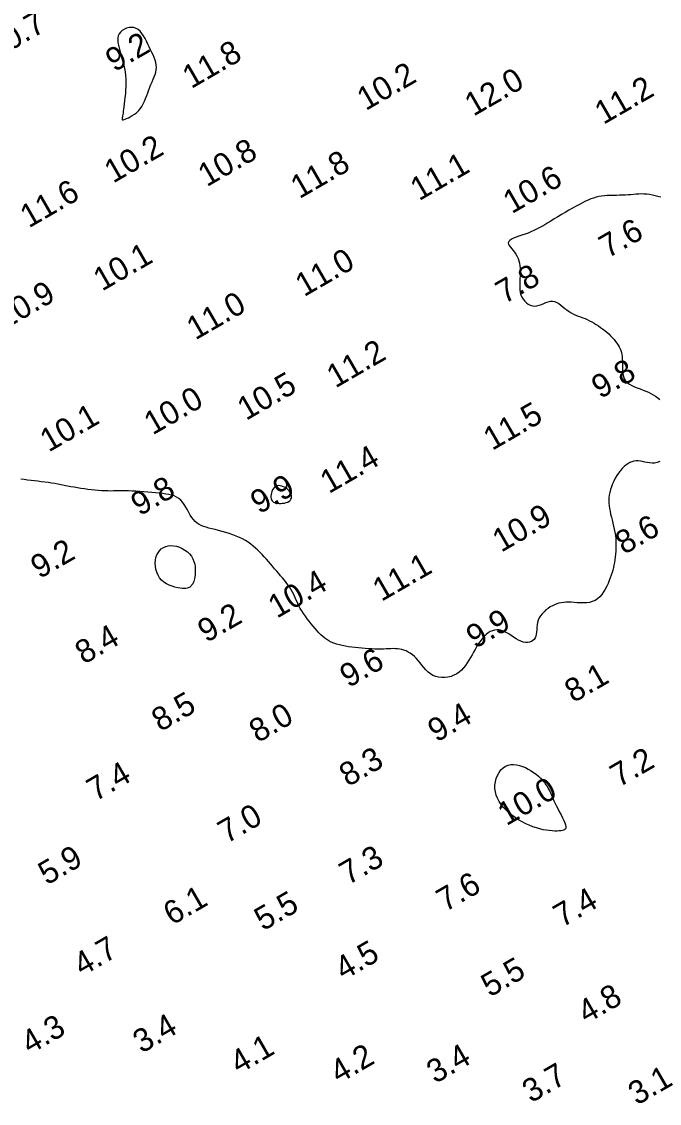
# Model space of a CAD drawing. Extents: x 3024098 to 3056816, y 418252 to 509144.
# Drawn here: x 3031538 to 3031675.2, y 418326.2 to 418559 of the extents above; entities that cross this region are included whole.
import ezdxf

# ---------------------------------------------------------------- set-up
doc = ezdxf.new("R2010")
doc.units = 0
doc.layers.add('V-CHAN-CONT-EL10', color=7, linetype='Continuous')
doc.layers.add('V-TOPO-SOUN-0911', color=7, linetype='Continuous')

msp = doc.modelspace()

# ---------------------------------------------------------------- linework, layer by layer
at = {"layer": 'V-CHAN-CONT-EL10'}
for points in [[(3031563.88, 418540.78), (3031564.19, 418541.33), (3031564.45, 418541.9), (3031564.69, 418542.51), (3031564.92, 418543.12), (3031565.14, 418543.74), (3031565.35, 418544.36), (3031565.58, 418544.96), (3031565.82, 418545.54), (3031566.07, 418546.1), (3031566.31, 418546.64), (3031566.53, 418547.16), (3031566.73, 418547.68), (3031566.88, 418548.19), (3031566.98, 418548.7), (3031567.02, 418549.2), (3031566.99, 418549.72), (3031566.89, 418550.24), (3031566.73, 418550.77), (3031566.53, 418551.31), (3031566.29, 418551.86), (3031566.03, 418552.42), (3031565.74, 418553), (3031565.45, 418553.6), (3031565.16, 418554.21), (3031564.87, 418554.82), (3031564.56, 418555.42), (3031564.24, 418555.99), (3031563.9, 418556.5), (3031563.52, 418556.96), (3031563.12, 418557.32), (3031562.67, 418557.59), (3031562.18, 418557.75), (3031561.66, 418557.8), (3031561.13, 418557.75), (3031560.61, 418557.61), (3031560.12, 418557.4), (3031559.68, 418557.12), (3031559.3, 418556.79), (3031559.01, 418556.4), (3031558.81, 418555.98), (3031558.71, 418555.52), (3031558.69, 418555.04), (3031558.73, 418554.52), (3031558.83, 418553.97), (3031558.97, 418553.41), (3031559.13, 418552.82), (3031559.31, 418552.22), (3031559.49, 418551.6), (3031559.67, 418550.96), (3031559.85, 418550.31), (3031560, 418549.63), (3031560.14, 418548.94), (3031560.26, 418548.22), (3031560.35, 418547.48), (3031560.41, 418546.71), (3031560.43, 418545.92), (3031560.42, 418545.11), (3031560.38, 418544.3), (3031560.33, 418543.5), (3031560.25, 418542.73), (3031560.18, 418542), (3031560.09, 418541.33), (3031560.02, 418540.72), (3031559.94, 418540.19), (3031559.88, 418539.74), (3031559.83, 418539.36), (3031559.78, 418539.03), (3031559.74, 418538.76), (3031559.71, 418538.54), (3031559.68, 418538.36), (3031559.65, 418538.21), (3031559.63, 418538.08), (3031559.62, 418537.98), (3031559.63, 418537.92), (3031559.67, 418537.88), (3031559.74, 418537.87), (3031559.87, 418537.89), (3031560.05, 418537.95), (3031560.29, 418538.04), (3031560.6, 418538.17), (3031560.98, 418538.34), (3031561.39, 418538.55), (3031561.83, 418538.8), (3031562.28, 418539.1), (3031562.72, 418539.44), (3031563.15, 418539.84), (3031563.54, 418540.29)], [(3031595.96, 418456.21), (3031596.06, 418456.47), (3031596.09, 418456.77), (3031596.05, 418457.07), (3031595.96, 418457.39), (3031595.81, 418457.7), (3031595.6, 418458), (3031595.35, 418458.28), (3031595.06, 418458.53), (3031594.74, 418458.75), (3031594.39, 418458.92), (3031594.03, 418459.05), (3031593.67, 418459.13), (3031593.32, 418459.15), (3031592.99, 418459.1), (3031592.69, 418458.98), (3031592.42, 418458.8), (3031592.2, 418458.55), (3031592.02, 418458.25), (3031591.88, 418457.92), (3031591.77, 418457.57), (3031591.7, 418457.23), (3031591.67, 418456.89), (3031591.67, 418456.58), (3031591.71, 418456.31), (3031591.79, 418456.08), (3031591.9, 418455.88), (3031592.05, 418455.72), (3031592.24, 418455.59), (3031592.47, 418455.49), (3031592.74, 418455.41), (3031593.05, 418455.36), (3031593.4, 418455.34), (3031593.78, 418455.34), (3031594.17, 418455.36), (3031594.56, 418455.41), (3031594.93, 418455.5), (3031595.27, 418455.62), (3031595.56, 418455.78), (3031595.8, 418455.97)], [(3031567.71, 418439.33), (3031567.36, 418439.89), (3031567.09, 418440.51), (3031566.9, 418441.15), (3031566.79, 418441.8), (3031566.75, 418442.45), (3031566.79, 418443.08), (3031566.9, 418443.68), (3031567.09, 418444.23), (3031567.36, 418444.72), (3031567.68, 418445.15), (3031568.07, 418445.52), (3031568.52, 418445.82), (3031569.01, 418446.04), (3031569.54, 418446.18), (3031570.11, 418446.24), (3031570.72, 418446.21), (3031571.34, 418446.09), (3031571.96, 418445.9), (3031572.57, 418445.63), (3031573.15, 418445.29), (3031573.68, 418444.9), (3031574.16, 418444.45), (3031574.55, 418443.95), (3031574.87, 418443.4), (3031575.1, 418442.83), (3031575.25, 418442.24), (3031575.35, 418441.64), (3031575.39, 418441.06), (3031575.39, 418440.51), (3031575.35, 418439.99), (3031575.3, 418439.52), (3031575.22, 418439.12), (3031575.14, 418438.78), (3031575.04, 418438.49), (3031574.93, 418438.25), (3031574.82, 418438.04), (3031574.7, 418437.86), (3031574.58, 418437.71), (3031574.46, 418437.57), (3031574.33, 418437.44), (3031574.2, 418437.33), (3031574.05, 418437.22), (3031573.86, 418437.14), (3031573.64, 418437.07), (3031573.36, 418437.03), (3031573.03, 418437.02), (3031572.62, 418437.03), (3031572.14, 418437.08), (3031571.59, 418437.17), (3031571, 418437.31), (3031570.39, 418437.49), (3031569.78, 418437.73), (3031569.19, 418438.02), (3031568.63, 418438.39), (3031568.13, 418438.82)], [(3031648.02, 418385.72), (3031647.25, 418386.03), (3031646.48, 418386.38), (3031645.71, 418386.77), (3031644.95, 418387.21), (3031644.22, 418387.68), (3031643.52, 418388.19), (3031642.85, 418388.73), (3031642.24, 418389.3), (3031641.68, 418389.9), (3031641.19, 418390.53), (3031640.76, 418391.17), (3031640.4, 418391.85), (3031640.13, 418392.54), (3031639.95, 418393.24), (3031639.85, 418393.96), (3031639.86, 418394.69), (3031639.96, 418395.42), (3031640.15, 418396.12), (3031640.41, 418396.79), (3031640.75, 418397.4), (3031641.15, 418397.94), (3031641.61, 418398.4), (3031642.12, 418398.75), (3031642.68, 418398.98), (3031643.27, 418399.1), (3031643.88, 418399.13), (3031644.51, 418399.07), (3031645.15, 418398.92), (3031645.8, 418398.72), (3031646.43, 418398.45), (3031647.04, 418398.14), (3031647.63, 418397.79), (3031648.19, 418397.42), (3031648.73, 418397.01), (3031649.22, 418396.59), (3031649.69, 418396.15), (3031650.11, 418395.69), (3031650.5, 418395.23), (3031650.84, 418394.77), (3031651.14, 418394.31), (3031651.4, 418393.84), (3031651.64, 418393.37), (3031651.87, 418392.89), (3031652.09, 418392.39), (3031652.32, 418391.86), (3031652.56, 418391.32), (3031652.83, 418390.74), (3031653.13, 418390.14), (3031653.45, 418389.51), (3031653.78, 418388.88), (3031654.1, 418388.26), (3031654.41, 418387.66), (3031654.67, 418387.1), (3031654.89, 418386.59), (3031655.04, 418386.15), (3031655.12, 418385.78), (3031655.13, 418385.49), (3031655.06, 418385.27), (3031654.92, 418385.1), (3031654.71, 418384.98), (3031654.43, 418384.89), (3031654.1, 418384.84), (3031653.7, 418384.81), (3031653.24, 418384.8), (3031652.73, 418384.8), (3031652.17, 418384.83), (3031651.56, 418384.88), (3031650.91, 418384.97), (3031650.23, 418385.09), (3031649.52, 418385.26), (3031648.78, 418385.46)]]:
    msp.add_lwpolyline(points, close=True, dxfattribs=at)
for points in [[(3031675.56, 418521.28), (3031674.94, 418521.43), (3031674.34, 418521.57), (3031673.73, 418521.71), (3031673.14, 418521.82), (3031672.56, 418521.89), (3031671.98, 418521.93), (3031671.42, 418521.94), (3031670.85, 418521.92), (3031670.28, 418521.88), (3031669.71, 418521.83), (3031669.13, 418521.78), (3031668.54, 418521.73), (3031667.92, 418521.69), (3031667.29, 418521.66), (3031666.65, 418521.65), (3031665.99, 418521.64), (3031665.33, 418521.63), (3031664.68, 418521.62), (3031664.03, 418521.59), (3031663.4, 418521.54), (3031662.78, 418521.47), (3031662.2, 418521.37), (3031661.63, 418521.24), (3031661.06, 418521.07), (3031660.5, 418520.87), (3031659.93, 418520.64), (3031659.33, 418520.36), (3031658.7, 418520.05), (3031658.03, 418519.7), (3031657.31, 418519.3), (3031656.56, 418518.88), (3031655.77, 418518.42), (3031654.98, 418517.96), (3031654.19, 418517.49), (3031653.4, 418517.02), (3031652.64, 418516.56), (3031651.91, 418516.12), (3031651.23, 418515.71), (3031650.59, 418515.33), (3031649.98, 418514.97), (3031649.38, 418514.64), (3031648.79, 418514.33), (3031648.2, 418514.05), (3031647.6, 418513.78), (3031646.98, 418513.53), (3031646.33, 418513.29), (3031645.67, 418513.07), (3031645.02, 418512.85), (3031644.41, 418512.64), (3031643.86, 418512.42), (3031643.4, 418512.2), (3031643.04, 418511.96), (3031642.82, 418511.71), (3031642.74, 418511.45), (3031642.79, 418511.16), (3031642.94, 418510.85), (3031643.18, 418510.52), (3031643.46, 418510.16), (3031643.77, 418509.79), (3031644.09, 418509.38), (3031644.38, 418508.96), (3031644.63, 418508.51), (3031644.84, 418508.04), (3031645, 418507.54), (3031645.13, 418507.03), (3031645.22, 418506.5), (3031645.27, 418505.95), (3031645.3, 418505.39), (3031645.31, 418504.81), (3031645.29, 418504.23), (3031645.25, 418503.64), (3031645.22, 418503.04), (3031645.2, 418502.46), (3031645.2, 418501.88), (3031645.24, 418501.31), (3031645.32, 418500.76), (3031645.46, 418500.23), (3031645.67, 418499.73), (3031645.94, 418499.27), (3031646.26, 418498.85), (3031646.63, 418498.49), (3031647.03, 418498.2), (3031647.47, 418497.98), (3031647.93, 418497.84), (3031648.4, 418497.8), (3031648.88, 418497.85), (3031649.37, 418497.98), (3031649.86, 418498.17), (3031650.35, 418498.37), (3031650.83, 418498.57), (3031651.31, 418498.73), (3031651.79, 418498.84), (3031652.25, 418498.86), (3031652.71, 418498.77), (3031653.15, 418498.59), (3031653.6, 418498.33), (3031654.03, 418498.02), (3031654.47, 418497.68), (3031654.91, 418497.32), (3031655.36, 418496.97), (3031655.82, 418496.64), (3031656.29, 418496.35), (3031656.77, 418496.1), (3031657.25, 418495.88), (3031657.75, 418495.67), (3031658.25, 418495.48), (3031658.75, 418495.29), (3031659.24, 418495.1), (3031659.74, 418494.89), (3031660.23, 418494.66), (3031660.72, 418494.42), (3031661.2, 418494.15), (3031661.67, 418493.86), (3031662.14, 418493.55), (3031662.6, 418493.23), (3031663.04, 418492.89), (3031663.49, 418492.54), (3031663.92, 418492.17), (3031664.34, 418491.8), (3031664.74, 418491.41), (3031665.12, 418491.01), (3031665.48, 418490.61), (3031665.81, 418490.21), (3031666.11, 418489.81), (3031666.37, 418489.41), (3031666.6, 418489.02), (3031666.79, 418488.62), (3031666.94, 418488.22), (3031667.06, 418487.81), (3031667.16, 418487.38), (3031667.22, 418486.94), (3031667.26, 418486.47), (3031667.28, 418485.96), (3031667.28, 418485.43), (3031667.28, 418484.87), (3031667.29, 418484.3), (3031667.32, 418483.73), (3031667.39, 418483.18), (3031667.51, 418482.65), (3031667.7, 418482.15), (3031667.98, 418481.71), (3031668.35, 418481.32), (3031668.81, 418480.98), (3031669.32, 418480.69), (3031669.89, 418480.43), (3031670.49, 418480.19), (3031671.11, 418479.96), (3031671.72, 418479.74), (3031672.32, 418479.51), (3031672.89, 418479.27), (3031673.43, 418479.01), (3031673.94, 418478.73), (3031674.43, 418478.42), (3031674.9, 418478.08), (3031675.35, 418477.71)], [(3031675.35, 418464.34), (3031674.78, 418464.13), (3031674.22, 418464.02), (3031673.68, 418463.99), (3031673.15, 418464.03), (3031672.64, 418464.11), (3031672.14, 418464.21), (3031671.64, 418464.32), (3031671.16, 418464.41), (3031670.69, 418464.46), (3031670.23, 418464.46), (3031669.78, 418464.4), (3031669.34, 418464.28), (3031668.9, 418464.11), (3031668.48, 418463.88), (3031668.06, 418463.59), (3031667.65, 418463.24), (3031667.24, 418462.84), (3031666.85, 418462.38), (3031666.46, 418461.87), (3031666.1, 418461.32), (3031665.76, 418460.74), (3031665.44, 418460.14), (3031665.16, 418459.53), (3031664.92, 418458.91), (3031664.72, 418458.3), (3031664.57, 418457.71), (3031664.46, 418457.12), (3031664.4, 418456.54), (3031664.38, 418455.96), (3031664.39, 418455.39), (3031664.44, 418454.81), (3031664.52, 418454.22), (3031664.62, 418453.63), (3031664.76, 418453.02), (3031664.91, 418452.39), (3031665.07, 418451.76), (3031665.23, 418451.11), (3031665.39, 418450.46), (3031665.54, 418449.79), (3031665.67, 418449.12), (3031665.77, 418448.44), (3031665.84, 418447.76), (3031665.88, 418447.07), (3031665.89, 418446.39), (3031665.88, 418445.72), (3031665.85, 418445.05), (3031665.8, 418444.41), (3031665.73, 418443.78), (3031665.65, 418443.17), (3031665.56, 418442.6), (3031665.46, 418442.04), (3031665.34, 418441.5), (3031665.2, 418440.96), (3031665.05, 418440.42), (3031664.88, 418439.88), (3031664.68, 418439.32), (3031664.45, 418438.73), (3031664.2, 418438.12), (3031663.92, 418437.5), (3031663.6, 418436.88), (3031663.24, 418436.28), (3031662.85, 418435.72), (3031662.41, 418435.21), (3031661.93, 418434.78), (3031661.4, 418434.43), (3031660.81, 418434.18), (3031660.2, 418434.02), (3031659.55, 418433.94), (3031658.88, 418433.91), (3031658.21, 418433.92), (3031657.55, 418433.96), (3031656.9, 418434.01), (3031656.28, 418434.05), (3031655.69, 418434.07), (3031655.14, 418434.06), (3031654.62, 418434.02), (3031654.11, 418433.95), (3031653.63, 418433.85), (3031653.16, 418433.71), (3031652.69, 418433.53), (3031652.22, 418433.31), (3031651.75, 418433.04), (3031651.29, 418432.73), (3031650.84, 418432.39), (3031650.42, 418432), (3031650.03, 418431.59), (3031649.69, 418431.14), (3031649.4, 418430.67), (3031649.18, 418430.18), (3031649.03, 418429.67), (3031648.94, 418429.16), (3031648.88, 418428.64), (3031648.85, 418428.13), (3031648.81, 418427.64), (3031648.76, 418427.18), (3031648.68, 418426.76), (3031648.53, 418426.38), (3031648.32, 418426.06), (3031648.04, 418425.79), (3031647.7, 418425.59), (3031647.31, 418425.46), (3031646.89, 418425.39), (3031646.43, 418425.4), (3031645.94, 418425.48), (3031645.44, 418425.64), (3031644.93, 418425.88), (3031644.41, 418426.18), (3031643.88, 418426.52), (3031643.36, 418426.87), (3031642.83, 418427.22), (3031642.31, 418427.54), (3031641.78, 418427.81), (3031641.27, 418428), (3031640.76, 418428.11), (3031640.27, 418428.12), (3031639.78, 418428.06), (3031639.31, 418427.92), (3031638.85, 418427.72), (3031638.42, 418427.45), (3031638, 418427.13), (3031637.6, 418426.77), (3031637.23, 418426.36), (3031636.87, 418425.92), (3031636.53, 418425.45), (3031636.21, 418424.95), (3031635.89, 418424.43), (3031635.57, 418423.88), (3031635.26, 418423.32), (3031634.94, 418422.75), (3031634.61, 418422.16), (3031634.27, 418421.58), (3031633.91, 418421.01), (3031633.53, 418420.45), (3031633.12, 418419.93), (3031632.67, 418419.44), (3031632.17, 418419.01), (3031631.63, 418418.63), (3031631.04, 418418.32), (3031630.41, 418418.08), (3031629.75, 418417.91), (3031629.08, 418417.83), (3031628.4, 418417.82), (3031627.74, 418417.89), (3031627.11, 418418.05), (3031626.52, 418418.29), (3031625.97, 418418.63), (3031625.47, 418419.03), (3031625.01, 418419.49), (3031624.57, 418419.99), (3031624.16, 418420.51), (3031623.75, 418421.02), (3031623.35, 418421.52), (3031622.94, 418421.98), (3031622.52, 418422.4), (3031622.09, 418422.76), (3031621.65, 418423.07), (3031621.2, 418423.34), (3031620.75, 418423.56), (3031620.29, 418423.73), (3031619.83, 418423.87), (3031619.36, 418423.96), (3031618.9, 418424.02), (3031618.44, 418424.05), (3031617.97, 418424.06), (3031617.48, 418424.04), (3031616.98, 418424.02), (3031616.46, 418423.99), (3031615.9, 418423.97), (3031615.32, 418423.95), (3031614.7, 418423.95), (3031614.04, 418423.97), (3031613.37, 418423.99), (3031612.67, 418424.03), (3031611.96, 418424.09), (3031611.23, 418424.15), (3031610.51, 418424.22), (3031609.79, 418424.3), (3031609.07, 418424.39), (3031608.37, 418424.48), (3031607.69, 418424.59), (3031607.02, 418424.72), (3031606.39, 418424.86), (3031605.77, 418425.04), (3031605.19, 418425.23), (3031604.65, 418425.46), (3031604.15, 418425.71), (3031603.68, 418426.01), (3031603.23, 418426.33), (3031602.81, 418426.68), (3031602.4, 418427.06), (3031601.99, 418427.48), (3031601.59, 418427.92), (3031601.18, 418428.39), (3031600.76, 418428.89), (3031600.33, 418429.41), (3031599.9, 418429.95), (3031599.48, 418430.5), (3031599.07, 418431.06), (3031598.68, 418431.63), (3031598.31, 418432.19), (3031597.98, 418432.74), (3031597.69, 418433.29), (3031597.42, 418433.82), (3031597.18, 418434.35), (3031596.95, 418434.86), (3031596.72, 418435.37), (3031596.49, 418435.87), (3031596.24, 418436.36), (3031595.96, 418436.85), (3031595.65, 418437.34), (3031595.32, 418437.83), (3031594.96, 418438.31), (3031594.57, 418438.79), (3031594.17, 418439.28), (3031593.75, 418439.77), (3031593.33, 418440.26), (3031592.9, 418440.76), (3031592.46, 418441.27), (3031592.02, 418441.79), (3031591.58, 418442.3), (3031591.13, 418442.82), (3031590.68, 418443.33), (3031590.22, 418443.83), (3031589.76, 418444.33), (3031589.29, 418444.81), (3031588.82, 418445.27), (3031588.33, 418445.72), (3031587.83, 418446.15), (3031587.31, 418446.56), (3031586.76, 418446.95), (3031586.18, 418447.32), (3031585.56, 418447.67), (3031584.9, 418447.99), (3031584.19, 418448.29), (3031583.45, 418448.57), (3031582.69, 418448.82), (3031581.92, 418449.06), (3031581.15, 418449.28), (3031580.39, 418449.49), (3031579.66, 418449.68), (3031578.96, 418449.86), (3031578.32, 418450.03), (3031577.72, 418450.2), (3031577.17, 418450.38), (3031576.65, 418450.58), (3031576.18, 418450.82), (3031575.75, 418451.1), (3031575.34, 418451.43), (3031574.97, 418451.83), (3031574.62, 418452.3), (3031574.3, 418452.83), (3031573.98, 418453.39), (3031573.67, 418453.96), (3031573.35, 418454.54), (3031573.01, 418455.09), (3031572.66, 418455.59), (3031572.27, 418456.04), (3031571.84, 418456.4), (3031571.37, 418456.7), (3031570.86, 418456.93), (3031570.3, 418457.11), (3031569.7, 418457.25), (3031569.06, 418457.35), (3031568.37, 418457.44), (3031567.62, 418457.52), (3031566.83, 418457.6), (3031566.01, 418457.67), (3031565.16, 418457.75), (3031564.3, 418457.82), (3031563.44, 418457.88), (3031562.6, 418457.93), (3031561.79, 418457.97), (3031561.03, 418458), (3031560.31, 418458.01), (3031559.64, 418458.02), (3031559, 418458.01), (3031558.38, 418458), (3031557.78, 418458), (3031557.17, 418457.99), (3031556.54, 418458), (3031555.9, 418458.02), (3031555.22, 418458.05), (3031554.51, 418458.1), (3031553.78, 418458.16), (3031553.03, 418458.24), (3031552.27, 418458.33), (3031551.51, 418458.43), (3031550.76, 418458.54), (3031550.02, 418458.66), (3031549.3, 418458.79), (3031548.59, 418458.92), (3031547.89, 418459.06), (3031547.2, 418459.2), (3031546.51, 418459.34), (3031545.82, 418459.47), (3031545.13, 418459.6), (3031544.42, 418459.71), (3031543.71, 418459.82), (3031542.98, 418459.91), (3031542.25, 418460), (3031541.51, 418460.09), (3031540.77, 418460.17), (3031540.04, 418460.26), (3031539.3, 418460.35), (3031538.57, 418460.46), (3031537.85, 418460.57)]]:
    msp.add_lwpolyline(points, dxfattribs=at)

# ---------------------------------------------------------------- texts
at = {"layer": 'V-TOPO-SOUN-0911'}
for s, p in [('10.7 ', (3031532.34, 418550.8)), ('9.2', (3031557.96, 418548.11)), ('11.8 ', (3031574.5, 418544.5)), ('10.2 ', (3031612.06, 418539.77)), ('12.0 ', (3031635.24, 418538.56)), ('11.2 ', (3031663.21, 418536.79)), ('10.2 ', (3031557.7, 418524.15)), ('10.8 ', (3031577.85, 418523.37)), ('11.8 ', (3031597.79, 418520.81)), ('11.1 ', (3031623.53, 418520.36)), ('10.6 ', (3031643.49, 418517.57)), ('11.6 ', (3031539.56, 418514.51)), ('7.6', (3031664.13, 418507.99)), ('10.1 ', (3031555.32, 418500.91)), ('11.0 ', (3031598.79, 418499.71)), ('7.8', (3031641.89, 418498.18)), ('10.9 ', (3031534.34, 418492.69)), ('11.0 ', (3031575.4, 418490.39)), ('11.2 ', (3031605.54, 418480.06)), ('9.8', (3031662.52, 418477.74)), ('10.5 ', (3031586.3, 418473.07)), ('10.0 ', (3031566.22, 418469.95)), ('10.1 ', (3031543.84, 418466.26)), ('11.5 ', (3031639.25, 418466.61)), ('11.4 ', (3031604.13, 418457.32)), ('9.8', (3031563.41, 418452.51)), ('9.9', (3031589.13, 418452.93)), ('10.9 ', (3031641.2, 418444.69)), ('8.6', (3031667.64, 418444.21)), ('9.2', (3031541.85, 418438.99)), ('11.1 ', (3031615.43, 418434.11)), ('10.4 ', (3031592.94, 418430.49)), ('9.2', (3031577.78, 418425.24)), ('9.9', (3031635.56, 418423.96)), ('8.4', (3031551.4, 418420.59)), ('9.6', (3031608.36, 418415.54)), ('8.1', (3031656.73, 418412.3)), ('8.5', (3031567.86, 418406.08)), ('8.0', (3031588.85, 418403.69)), ('9.4', (3031627.29, 418403.79)), ('8.3', (3031608.23, 418394.24)), ('7.2', (3031666.53, 418394.11)), ('7.4', (3031553.9, 418391.09)), ('10.0 ', (3031642.33, 418385.83)), ('7.0', (3031582.13, 418382)), ('5.9', (3031543.46, 418373.05)), ('7.3', (3031608.26, 418373.08)), ('7.6', (3031629.16, 418367.31)), ('6.1', (3031570.38, 418364.4)), ('5.5', (3031589.97, 418363.2)), ('7.4', (3031654.32, 418363.96)), ('4.7', (3031551.04, 418353.46)), ('4.5', (3031607.3, 418352.57)), ('5.5', (3031638.76, 418348.93)), ('4.8', (3031659.54, 418343.22)), ('3.4', (3031563.84, 418336.83)), ('4.3', (3031539.79, 418336.63)), ('4.1', (3031584.75, 418332.38)), ('4.2', (3031606.26, 418330.33)), ('3.4', (3031627.02, 418330.33)), ('3.7', (3031647.63, 418326.16)), ('3.1', (3031670.41, 418325.65))]:
    msp.add_text(s, height=5, rotation=30, dxfattribs=at).set_placement(p)

doc.saveas('drawing.dxf')
